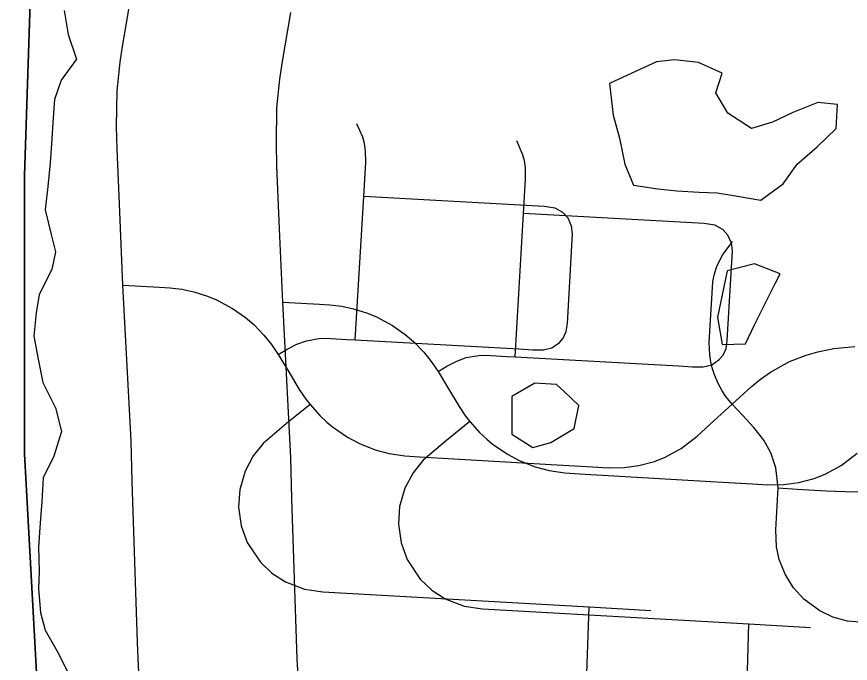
# Model space of a CAD drawing. Extents: x -38.2 to 41.9, y -4 to 24.9.
# Drawn here: x 4.4249 to 4.876, y 18.0966 to 18.4463 of the extents above; entities that cross this region are included whole.
import ezdxf

# ---------------------------------------------------------------- set-up
doc = ezdxf.new("R2010")
doc.units = 0
for name, color, linetype in [('GM_X_Interchange_Ramps', 7, 'Continuous'), ('GM_X_Major_Lake', 7, 'Continuous'), ('GM_X_Major_River', 7, 'Continuous'), ('GM_X_Minor_Lake', 7, 'Continuous'), ('GM_X_State_Location', 7, 'Continuous'), ('GM_X_State_Route', 7, 'Continuous'), ('GM_X_Township_Road', 7, 'Continuous')]:
    doc.layers.add(name, color=color, linetype=linetype)

msp = doc.modelspace()

# ---------------------------------------------------------------- linework, layer by layer
at = {"layer": 'GM_X_Interchange_Ramps'}
for points in [[(8.9, 20.9), (5.21137, 20.9), (5.17341, 20.32291), (5.10476, 19.23091), (4.61046, 19.26317), (4.59279, 19.26568), (4.37557, 19.27912), (4.40522, 19.12588), (4.4326, 19.00372), (4.44078, 18.8777), (4.44438, 18.82233), (4.42917, 18.36031), (4.42917, 18.20994), (4.43717, 18.06525), (4.4562, 17.96423), (4.49081, 17.85182), (4.59353, 17.55558), (4.59936, 17.53544), (4.6175, 17.47277), (4.61865, 17.42264), (4.60347, 17.39025), (4.58214, 17.34477), (4.6084, 17.19132)], [(4.6084, 17.19132), (4.58214, 17.34477), (4.60347, 17.39025), (4.61865, 17.42264), (4.6175, 17.47277), (4.59936, 17.53544), (4.59353, 17.55558), (4.49081, 17.85182), (4.4562, 17.96423), (4.43717, 18.06525), (4.42917, 18.20994), (4.42917, 18.36031), (4.44438, 18.82233), (4.44078, 18.8777), (4.4326, 19.00372), (4.40522, 19.12588), (4.37557, 19.27912), (4.59279, 19.26568), (4.61046, 19.26317), (5.10476, 19.23091), (5.17341, 20.32291)], [(4.57717, 18.08994), (4.57673, 18.09893), (4.57386, 18.18565), (4.57333, 18.20781), (4.56889, 18.29194), (4.56718, 18.33149), (4.56571, 18.3654), (4.56547, 18.37762), (4.56577, 18.39691), (4.56733, 18.41256), (4.56863, 18.42105), (4.57327, 18.44859)]]:
    msp.add_lwpolyline(points, dxfattribs=at)
at = {"layer": 'GM_X_Major_Lake'}
for points in [[(4.4506, 18.4496), (4.45282, 18.43669), (4.45732, 18.42339), (4.44892, 18.41204), (4.44546, 18.40143), (4.44465, 18.39157), (4.44383, 18.37753), (4.44303, 18.36729), (4.44183, 18.35439), (4.44026, 18.34188), (4.44362, 18.32858), (4.44586, 18.31908), (4.44392, 18.3096), (4.43702, 18.29597), (4.43546, 18.28611), (4.43427, 18.27359), (4.43649, 18.26106), (4.4391, 18.24852), (4.44587, 18.23483), (4.44923, 18.22191), (4.445, 18.20865), (4.43925, 18.19691), (4.43844, 18.18401), (4.43763, 18.17262), (4.43681, 18.15934), (4.43713, 18.14644), (4.43671, 18.13695), (4.4378, 18.12404), (4.44041, 18.11454)], [(4.44041, 18.11454), (4.44758, 18.10198), (4.4536, 18.08943), (4.44785, 18.07617), (4.44629, 18.06669), (4.44813, 18.05454), (4.45453, 18.0416), (4.46435, 18.02941), (4.47, 18.018), (4.4711, 18.0085), (4.46991, 17.99674), (4.46949, 17.98687), (4.47247, 17.97395), (4.48039, 17.96177), (4.48718, 17.94997), (4.49396, 17.9378), (4.50227, 17.92561), (4.51171, 17.9138), (4.51698, 17.90239), (4.52186, 17.88984), (4.52599, 17.87767), (4.52935, 17.86475), (4.53347, 17.85183), (4.54368, 17.84001)]]:
    msp.add_lwpolyline(points, dxfattribs=at)
at = {"layer": 'GM_X_Major_River'}
for points in [[(4.4506, 18.4496), (4.45282, 18.43669), (4.45732, 18.42339), (4.44892, 18.41204), (4.44546, 18.40143), (4.44465, 18.39157), (4.44383, 18.37753), (4.44303, 18.36729), (4.44183, 18.35439), (4.44026, 18.34188), (4.44362, 18.32858), (4.44586, 18.31908), (4.44392, 18.3096), (4.43702, 18.29597), (4.43546, 18.28611), (4.43427, 18.27359), (4.43649, 18.26106), (4.4391, 18.24852), (4.44587, 18.23483), (4.44923, 18.22191), (4.445, 18.20865), (4.43925, 18.19691), (4.43844, 18.18401), (4.43763, 18.17262), (4.43681, 18.15934), (4.43713, 18.14644), (4.43671, 18.13695), (4.4378, 18.12404), (4.44041, 18.11454)], [(4.44041, 18.11454), (4.44758, 18.10198), (4.4536, 18.08943), (4.44785, 18.07617), (4.44629, 18.06669), (4.44813, 18.05454), (4.45453, 18.0416), (4.46435, 18.02941), (4.47, 18.018), (4.4711, 18.0085), (4.46991, 17.99674), (4.46949, 17.98687), (4.47247, 17.97395), (4.48039, 17.96177), (4.48718, 17.94997), (4.49396, 17.9378), (4.50227, 17.92561), (4.51171, 17.9138), (4.51698, 17.90239), (4.52186, 17.88984), (4.52599, 17.87767), (4.52935, 17.86475), (4.53347, 17.85183), (4.54368, 17.84001)]]:
    msp.add_lwpolyline(points, dxfattribs=at)
at = {"layer": 'GM_X_Minor_Lake'}
for points in [[(4.83524, 18.35273), (4.83959, 18.35587), (4.84716, 18.36648), (4.85813, 18.37596), (4.86834, 18.38582), (4.86909, 18.39872), (4.8585, 18.39986), (4.84487, 18.39455), (4.8339, 18.38924), (4.82255, 18.38584), (4.80968, 18.39419), (4.80324, 18.40519), (4.80664, 18.41581), (4.79377, 18.4215), (4.7809, 18.42302), (4.77106, 18.42189), (4.75782, 18.41582), (4.74571, 18.41014)], [(4.74571, 18.41014), (4.74761, 18.39307), (4.75102, 18.38055), (4.75405, 18.36651), (4.7586, 18.35513), (4.77185, 18.35323), (4.78207, 18.35209), (4.79418, 18.35133), (4.80402, 18.35094), (4.81386, 18.34942), (4.82749, 18.34714), (4.83524, 18.35273)], [(4.83542, 18.30208), (4.8381, 18.30731), (4.8241, 18.31262), (4.80934, 18.30884)], [(4.80934, 18.30884), (4.80405, 18.2838), (4.80671, 18.26901), (4.8192, 18.26938), (4.82411, 18.27962), (4.83129, 18.29404), (4.83542, 18.30208)], [(4.72115, 18.24353), (4.71702, 18.24741), (4.70529, 18.24818), (4.6928, 18.24098), (4.69281, 18.22049)], [(4.69281, 18.22049), (4.70417, 18.21328), (4.71401, 18.21593), (4.72649, 18.22351), (4.72914, 18.23603), (4.72115, 18.24353)]]:
    msp.add_lwpolyline(points, dxfattribs=at)
at = {"layer": 'GM_X_State_Location'}
msp.add_line((4.81975, 18.07552), (4.82113, 18.11787), dxfattribs=at)
for points in [[(4.69461, 18.26234), (4.69916, 18.3399), (4.70025, 18.35839), (4.70022, 18.36435), (4.69962, 18.3685), (4.6987, 18.37197), (4.6955, 18.37921)], [(4.6529, 18.25435), (4.6577, 18.25727), (4.663, 18.26007), (4.66822, 18.2619), (4.67495, 18.26306), (4.67852, 18.26319), (4.69009, 18.26258), (4.69461, 18.26234), (4.7831, 18.25744), (4.79063, 18.25702), (4.79637, 18.25685), (4.80102, 18.25806), (4.80509, 18.26083), (4.80713, 18.26332), (4.80878, 18.26691), (4.80941, 18.2711), (4.81216, 18.31973), (4.81168, 18.32386), (4.80976, 18.32808), (4.80696, 18.33115), (4.80271, 18.33355), (4.79688, 18.33445), (4.69916, 18.3399)], [(4.56889, 18.29194), (4.58873, 18.29084), (4.5943, 18.2905), (4.60081, 18.2897), (4.60722, 18.28832), (4.61472, 18.28595), (4.61956, 18.28394), (4.62823, 18.2793), (4.63519, 18.27439), (4.63967, 18.27055), (4.64515, 18.26492), (4.64925, 18.2598), (4.6529, 18.25435), (4.65861, 18.24495), (4.66432, 18.23555), (4.66782, 18.2303), (4.67012, 18.2273), (4.67539, 18.22143), (4.67924, 18.21783), (4.68229, 18.21531), (4.69043, 18.20974), (4.69683, 18.20634), (4.70538, 18.20294), (4.713, 18.20086), (4.72145, 18.19953), (4.72941, 18.199), (4.80054, 18.19493), (4.82301, 18.19364), (4.83143, 18.19316), (4.84008, 18.19323), (4.84809, 18.19431), (4.85644, 18.19654), (4.86235, 18.19886), (4.87097, 18.20352), (4.87967, 18.21017)], [(4.67012, 18.2273), (4.65748, 18.21708), (4.64479, 18.20638), (4.63937, 18.19963), (4.63494, 18.19126), (4.63213, 18.18136), (4.63148, 18.17191), (4.63294, 18.16172), (4.63619, 18.15282), (4.64323, 18.14219), (4.64951, 18.13624), (4.65677, 18.13153), (4.66714, 18.12755), (4.67704, 18.12611), (4.82113, 18.11787), (4.85445, 18.11597)]]:
    msp.add_lwpolyline(points, dxfattribs=at)
at = {"layer": 'GM_X_State_Route'}
for points in [[(4.49069, 18.09913), (4.49026, 18.10812), (4.48739, 18.19484), (4.48686, 18.217), (4.48241, 18.30113), (4.4807, 18.34068), (4.47923, 18.37459), (4.47899, 18.38681), (4.47929, 18.4061), (4.48085, 18.42175), (4.48215, 18.43024), (4.48679, 18.45777)], [(4.69949, 17.83699), (4.69466, 17.84088), (4.62281, 17.90018), (4.52617, 17.97972), (4.51598, 17.98801), (4.51272, 17.99094), (4.50966, 17.99409), (4.50683, 17.99745), (4.50189, 18.00469), (4.49799, 18.01256), (4.49646, 18.01666), (4.49521, 18.02088), (4.49426, 18.02516), (4.49069, 18.09913)]]:
    msp.add_lwpolyline(points, dxfattribs=at)
at = {"layer": 'GM_X_Township_Road'}
msp.add_line((4.73327, 18.08471), (4.73465, 18.12706), dxfattribs=at)
for points in [[(4.60813, 18.27153), (4.61268, 18.34909), (4.61377, 18.36758), (4.61375, 18.37354), (4.61314, 18.37769), (4.61222, 18.38116), (4.60902, 18.3884)], [(4.56642, 18.26354), (4.57122, 18.26646), (4.57653, 18.26926), (4.58175, 18.27108), (4.58847, 18.27225), (4.59204, 18.27238), (4.60361, 18.27177), (4.60813, 18.27153), (4.69662, 18.26663), (4.70415, 18.26621), (4.70989, 18.26604), (4.71455, 18.26724), (4.71862, 18.27002), (4.72065, 18.27251), (4.7223, 18.2761), (4.72293, 18.28029), (4.72569, 18.32892), (4.7252, 18.33305), (4.72328, 18.33727), (4.72049, 18.34034), (4.71624, 18.34274), (4.7104, 18.34364), (4.61268, 18.34909)], [(4.8878, 18.11834), (4.87455, 18.11945), (4.8666, 18.12163), (4.85949, 18.12494), (4.85085, 18.13128), (4.8453, 18.1374), (4.84072, 18.14475), (4.83755, 18.15281), (4.83609, 18.15967), (4.83573, 18.16874), (4.83666, 18.185), (4.83695, 18.19144), (4.83564, 18.20235), (4.8329, 18.21046), (4.8292, 18.21727), (4.82383, 18.22405), (4.81767, 18.23074), (4.81213, 18.23677), (4.80872, 18.24092), (4.80665, 18.244), (4.80446, 18.24798), (4.80251, 18.25254), (4.80126, 18.25647), (4.80051, 18.25969), (4.79993, 18.26336), (4.79964, 18.26995), (4.80015, 18.27912), (4.80136, 18.2998), (4.80169, 18.30305), (4.80254, 18.30721), (4.80385, 18.31126), (4.80531, 18.31454), (4.80707, 18.31767), (4.80981, 18.32152), (4.81231, 18.32473)], [(4.48241, 18.30113), (4.50225, 18.30003), (4.50782, 18.29969), (4.51433, 18.29888), (4.52074, 18.29751), (4.52824, 18.29514), (4.53308, 18.29313), (4.54175, 18.28849), (4.54871, 18.28358), (4.55319, 18.27974), (4.55868, 18.2741), (4.56278, 18.26899), (4.56642, 18.26354), (4.57213, 18.25414), (4.57784, 18.24474), (4.58134, 18.23949), (4.58364, 18.23649), (4.58892, 18.23061), (4.59276, 18.22702), (4.59581, 18.2245), (4.60395, 18.21893), (4.61035, 18.21553), (4.6189, 18.21213), (4.62652, 18.21005), (4.63497, 18.20872), (4.64293, 18.20819), (4.71407, 18.20412), (4.73654, 18.20283), (4.74496, 18.20235), (4.75361, 18.20242), (4.76161, 18.2035), (4.76997, 18.20573), (4.77587, 18.20805), (4.78449, 18.21271), (4.79319, 18.21936), (4.80221, 18.22765), (4.81213, 18.23677), (4.82229, 18.24611), (4.82741, 18.25031), (4.83284, 18.2541), (4.84314, 18.25976), (4.85204, 18.26327), (4.85839, 18.26512), (4.86706, 18.2668), (4.87839, 18.26791)], [(4.58364, 18.23649), (4.571, 18.22627), (4.55831, 18.21556), (4.55289, 18.20882), (4.54847, 18.20045), (4.54565, 18.19055), (4.54501, 18.1811), (4.54646, 18.17091), (4.54971, 18.16201), (4.55676, 18.15138), (4.56303, 18.14543), (4.57029, 18.14072), (4.58067, 18.13674), (4.59056, 18.1353), (4.73465, 18.12706), (4.76797, 18.12516)], [(4.83695, 18.19144), (4.84717, 18.19085), (4.86297, 18.18995), (4.87825, 18.18926), (4.8916, 18.19019), (4.89772, 18.19081)]]:
    msp.add_lwpolyline(points, dxfattribs=at)

doc.saveas('drawing.dxf')
